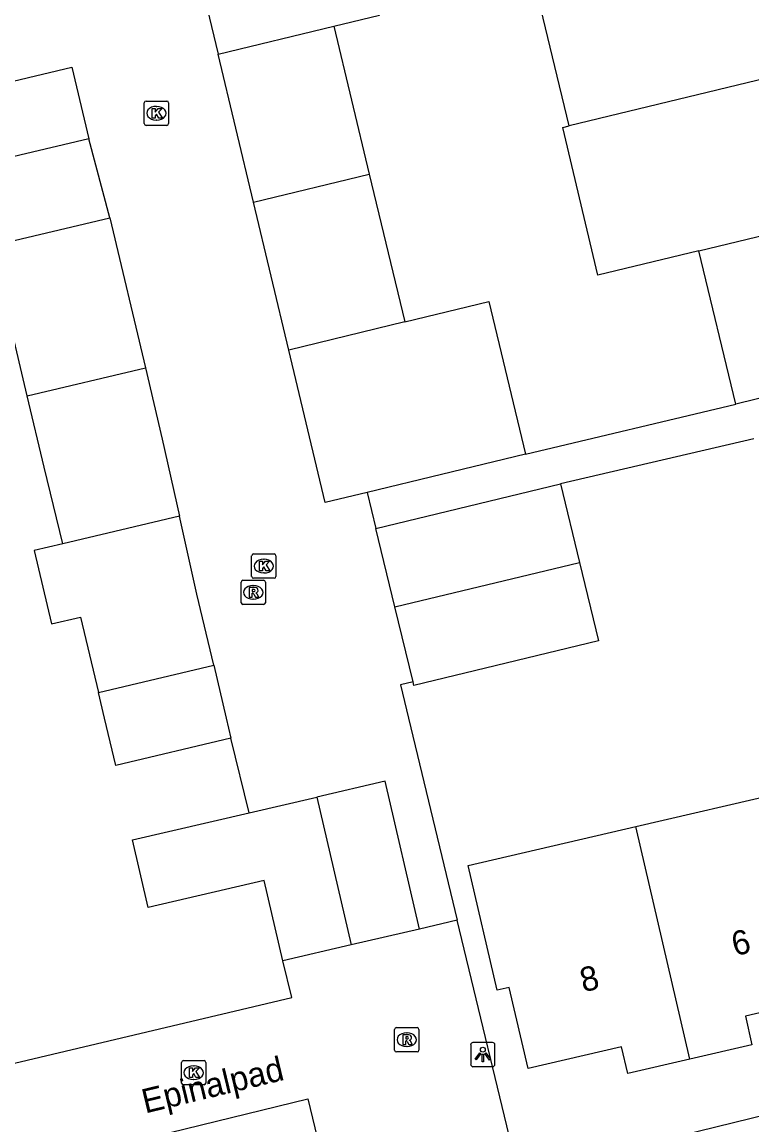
# Model space of a CAD drawing. Extents: x 158461 to 159795, y 387220 to 388672.
# Drawn here: x 159255.06 to 159285.13, y 388483.24 to 388528.67 of the extents above; entities that cross this region are included whole.
import ezdxf

# ---------------------------------------------------------------- set-up
doc = ezdxf.new("R2010")
doc.units = 0
for name, color, linetype in [('IMGEO_Kolk', 7, 'Continuous'), ('IMGEO_Lichtpunt', 7, 'Continuous'), ('IMGEO_Muur', 7, 'Continuous'), ('IMGEO_Openbare_ruimte_label', 7, 'Continuous'), ('IMGEO_Pand', 7, 'Continuous'), ('IMGEO_Pand_nummerreeks', 7, 'Continuous'), ('IMGEO_Rijbaan_lokaal_open', 7, 'Continuous'), ('IMGEO_Rioolput', 7, 'Continuous'), ('IMGEO_Voetpad_open', 7, 'Continuous')]:
    doc.layers.add(name, color=color, linetype=linetype)

msp = doc.modelspace()

# ---------------------------------------------------------------- linework, layer by layer
at = {"layer": 'IMGEO_Kolk'}
for p, q in [((159260.099, 388524.49), (159260.099, 388525.342)), ((159260.174, 388525.416), (159261.026, 388525.416)), ((159260.587, 388525.196), (159260.612, 388525.196)), ((159261.1, 388525.342), (159261.1, 388524.49)), ((159260.61, 388524.636), (159260.585, 388524.636)), ((159261.026, 388524.416), (159260.174, 388524.416)), ((159264.523, 388505.836), (159264.523, 388506.688)), ((159264.598, 388506.762), (159265.45, 388506.762)), ((159265.011, 388506.542), (159265.036, 388506.542)), ((159265.524, 388506.688), (159265.524, 388505.836)), ((159265.45, 388505.762), (159264.598, 388505.762)), ((159265.034, 388505.982), (159265.009, 388505.982)), ((159261.635, 388484.97), (159261.635, 388485.822)), ((159261.71, 388485.896), (159262.562, 388485.896)), ((159262.123, 388485.676), (159262.148, 388485.676)), ((159262.636, 388485.822), (159262.636, 388484.97)), ((159262.146, 388485.116), (159262.121, 388485.116)), ((159262.562, 388484.896), (159261.71, 388484.896))]:
    msp.add_line(p, q, dxfattribs=at)
for points in [[(159260.099, 388524.49), (159260.099, 388525.342)], [(159260.174, 388525.416), (159261.026, 388525.416)], [(159260.42, 388525.116), (159260.543, 388525.116), (159260.543, 388524.965), (159260.673, 388525.116), (159260.837, 388525.116), (159260.691, 388524.965), (159260.844, 388524.716), (159260.692, 388524.716), (159260.607, 388524.88), (159260.543, 388524.813), (159260.543, 388524.716), (159260.42, 388524.716), (159260.42, 388525.116)], [(159261.1, 388525.342), (159261.1, 388524.49)], [(159261.026, 388524.416), (159260.174, 388524.416)], [(159264.523, 388505.836), (159264.523, 388506.688)], [(159264.598, 388506.762), (159265.45, 388506.762)], [(159264.844, 388506.462), (159264.967, 388506.462), (159264.967, 388506.311), (159265.097, 388506.462), (159265.261, 388506.462), (159265.115, 388506.311), (159265.268, 388506.062), (159265.116, 388506.062), (159265.031, 388506.226), (159264.967, 388506.159), (159264.967, 388506.062), (159264.844, 388506.062), (159264.844, 388506.462)], [(159265.524, 388506.688), (159265.524, 388505.836)], [(159265.45, 388505.762), (159264.598, 388505.762)], [(159261.635, 388484.97), (159261.635, 388485.822)], [(159261.71, 388485.896), (159262.562, 388485.896)], [(159261.956, 388485.596), (159262.079, 388485.596), (159262.079, 388485.445), (159262.209, 388485.596), (159262.373, 388485.596), (159262.227, 388485.445), (159262.38, 388485.196), (159262.228, 388485.196), (159262.143, 388485.36), (159262.079, 388485.293), (159262.079, 388485.196), (159261.956, 388485.196), (159261.956, 388485.596)], [(159262.636, 388485.822), (159262.636, 388484.97)], [(159262.562, 388484.896), (159261.71, 388484.896)]]:
    msp.add_lwpolyline(points, dxfattribs=at)
for centre, start, end in [((159260.176, 388525.34), 91.552, 178.448), ((159260.176, 388525.34), 91.552, 178.448), ((159261.024, 388525.34), 1.552, 88.448), ((159261.024, 388525.34), 1.552, 88.448), ((159260.176, 388524.492), 181.552, 268.448), ((159260.176, 388524.492), 181.552, 268.448), ((159261.024, 388524.492), 271.552, 358.448), ((159261.024, 388524.492), 271.552, 358.448), ((159264.6, 388506.686), 91.552, 178.448), ((159264.6, 388506.686), 91.552, 178.448), ((159265.448, 388506.686), 1.552, 88.448), ((159265.448, 388506.686), 1.552, 88.448), ((159264.6, 388505.838), 181.552, 268.448), ((159264.6, 388505.838), 181.552, 268.448), ((159265.448, 388505.838), 271.552, 358.448), ((159265.448, 388505.838), 271.552, 358.448), ((159261.712, 388485.82), 91.552, 178.448), ((159261.712, 388485.82), 91.552, 178.448), ((159262.56, 388485.82), 1.552, 88.448), ((159262.56, 388485.82), 1.552, 88.448), ((159261.712, 388484.972), 181.552, 268.448), ((159261.712, 388484.972), 181.552, 268.448), ((159262.56, 388484.972), 271.552, 358.448), ((159262.56, 388484.972), 271.552, 358.448)]:
    msp.add_arc(centre, 0.0765, start, end, dxfattribs=at)
for centre, major_axis, ratio, start_param, end_param in [((159260.586, 388524.916), (-0.387, 0.002), 0.722429, 4.712389, 7.853982), ((159260.611, 388524.916), (-0.39, 0.002), 0.717154, 1.570796, 4.712389), ((159265.01, 388506.262), (-0.387, 0.002), 0.722429, 4.712389, 7.853982), ((159265.035, 388506.262), (-0.39, 0.002), 0.717154, 1.570796, 4.712389), ((159262.122, 388485.396), (-0.387, 0.002), 0.722429, 4.712389, 7.853982), ((159262.147, 388485.396), (-0.39, 0.002), 0.717154, 1.570796, 4.712389)]:
    msp.add_ellipse(centre, major_axis=major_axis, ratio=ratio, start_param=start_param, end_param=end_param, dxfattribs=at)
at = {"layer": 'IMGEO_Lichtpunt'}
for p, q in [((159273.546, 388486.546), (159273.546, 388485.739)), ((159273.546, 388486.546), (159273.546, 388485.739)), ((159274.448, 388486.641), (159273.64, 388486.641)), ((159274.448, 388486.641), (159273.64, 388486.641)), ((159274.542, 388485.739), (159274.542, 388486.546)), ((159274.542, 388485.739), (159274.542, 388486.546)), ((159273.64, 388485.645), (159274.448, 388485.645)), ((159273.64, 388485.645), (159274.448, 388485.645))]:
    msp.add_line(p, q, dxfattribs=at)
for points in [[(159273.92, 388486.21), (159273.959, 388486.182), (159273.771, 388485.92), (159273.733, 388485.947), (159273.92, 388486.21)], [(159274.022, 388486.162), (159274.069, 388486.162), (159274.069, 388485.84), (159274.022, 388485.84), (159274.022, 388486.162)], [(159274.132, 388486.182), (159274.17, 388486.209), (159274.357, 388485.947), (159274.318, 388485.919), (159274.132, 388486.182)]]:
    msp.add_lwpolyline(points, dxfattribs=at)
msp.add_circle((159274.045, 388486.344), 0.0994, dxfattribs=at)
for centre, start, end in [((159273.64, 388486.546), 90, 180), ((159273.64, 388486.546), 90, 180), ((159274.448, 388486.546), 0, 90), ((159274.448, 388486.546), 0, 90), ((159273.64, 388485.739), 180, 270), ((159273.64, 388485.739), 180, 270), ((159274.448, 388485.739), 270, 0), ((159274.448, 388485.739), 270, 360)]:
    msp.add_arc(centre, 0.0946, start, end, dxfattribs=at)
at = {"layer": 'IMGEO_Muur'}
for points in [[(159275.81, 388510.878), (159284.463, 388512.939)], [(159254.751, 388485.782), (159266.177, 388488.489), (159265.811, 388490.006)]]:
    msp.add_lwpolyline(points, dxfattribs=at)
at = {"layer": 'IMGEO_Pand'}
for points in [[(159267.902, 388528.501), (159269.792, 388528.959), (159268.934, 388532.5), (159267.05, 388532.044), (159266.377, 388534.841)], [(159261.623, 388533.692), (159263.138, 388527.347)], [(159277.606, 388524.398), (159276.132, 388530.494)], [(159263.138, 388527.347), (159267.902, 388528.501)], [(159267.902, 388528.501), (159269.367, 388522.407)], [(159264.593, 388521.254), (159263.138, 388527.347)], [(159289.82, 388527.349), (159277.606, 388524.398)], [(159248.746, 388526.384), (159252.199, 388527.203), (159252.549, 388525.727), (159257.116, 388526.81), (159257.816, 388523.862)], [(159257.816, 388523.862), (159249.795, 388521.96), (159248.746, 388526.384)], [(159282.939, 388519.245), (159278.785, 388518.241), (159277.339, 388524.334), (159277.606, 388524.398)], [(159264.593, 388521.254), (159269.367, 388522.407)], [(159269.367, 388522.407), (159270.832, 388516.318)], [(159282.939, 388519.245), (159292.556, 388521.57)], [(159266.048, 388515.161), (159264.593, 388521.254)], [(159255.278, 388513.279), (159254.573, 388516.25), (159252.638, 388515.791), (159251.878, 388518.997), (159258.678, 388520.61)], [(159258.678, 388520.61), (159260.144, 388514.429)], [(159284.463, 388512.939), (159282.939, 388519.245)], [(159270.832, 388516.318), (159274.293, 388517.155), (159275.81, 388510.878)], [(159270.832, 388516.318), (159266.048, 388515.161)], [(159269.283, 388509.3), (159267.548, 388508.881), (159266.048, 388515.161)], [(159292.85, 388514.966), (159287.99, 388513.791), (159284.463, 388512.939)], [(159255.278, 388513.279), (159260.144, 388514.429)], [(159260.144, 388514.429), (159260.841, 388511.488), (159261.549, 388508.316)], [(159256.742, 388507.178), (159255.976, 388510.334), (159255.278, 388513.279)], [(159275.81, 388510.878), (159272.342, 388510.04), (159269.283, 388509.3)], [(159269.645, 388507.816), (159277.242, 388509.652)], [(159277.242, 388509.652), (159278.024, 388506.417)], [(159261.549, 388508.316), (159256.742, 388507.178)], [(159262.958, 388502.185), (159262.266, 388505.105), (159261.549, 388508.316)], [(159270.427, 388504.58), (159269.645, 388507.816)], [(159256.742, 388507.178), (159255.563, 388506.899), (159256.278, 388503.879), (159257.474, 388504.162), (159258.211, 388501.055)], [(159270.427, 388504.58), (159278.024, 388506.417)], [(159278.024, 388506.417), (159278.806, 388503.18), (159271.209, 388501.344), (159271.173, 388501.492)], [(159271.173, 388501.492), (159270.427, 388504.58)], [(159258.211, 388501.055), (159262.958, 388502.185)], [(159262.958, 388502.185), (159263.476, 388500.002), (159263.671, 388499.179)], [(159263.671, 388499.179), (159258.923, 388498.053), (159258.461, 388500.002), (159258.211, 388501.055)], [(159271.44, 388491.313), (159270.025, 388497.404), (159267.208, 388496.749)], [(159280.35, 388495.533), (159286.511, 388496.965)], [(159264.427, 388496.103), (159267.208, 388496.749)], [(159267.208, 388496.749), (159268.625, 388490.659)], [(159265.811, 388490.006), (159265.042, 388493.317), (159260.255, 388492.205), (159259.609, 388494.984), (159264.427, 388496.103)], [(159282.577, 388485.954), (159280.02, 388485.36), (159279.763, 388486.467), (159275.908, 388485.571), (159275.131, 388488.912), (159274.639, 388488.798), (159273.447, 388493.929), (159280.35, 388495.533)], [(159282.577, 388485.954), (159280.35, 388495.533)], [(159271.44, 388491.313), (159268.625, 388490.659)], [(159268.625, 388490.659), (159265.811, 388490.006)], [(159288.461, 388488.56), (159284.862, 388487.723), (159285.135, 388486.548), (159282.577, 388485.954)]]:
    msp.add_lwpolyline(points, dxfattribs=at)
at = {"layer": 'IMGEO_Rijbaan_lokaal_open'}
for points in [[(159258.678, 388520.61), (159257.816, 388523.862)], [(159269.283, 388509.3), (159269.645, 388507.816)], [(159271.173, 388501.492), (159270.66, 388501.369), (159270.991, 388500), (159272.995, 388491.674)], [(159264.427, 388496.103), (159263.671, 388499.179)], [(159272.995, 388491.674), (159271.44, 388491.313)]]:
    msp.add_lwpolyline(points, dxfattribs=at)
at = {"layer": 'IMGEO_Rioolput'}
for p, q in [((159264.089, 388504.754), (159264.089, 388505.606)), ((159264.164, 388505.68), (159265.016, 388505.68)), ((159265.09, 388505.606), (159265.09, 388504.754)), ((159264.577, 388505.46), (159264.602, 388505.46)), ((159265.016, 388504.68), (159264.164, 388504.68)), ((159264.6, 388504.9), (159264.575, 388504.9)), ((159270.412, 388486.327), (159270.412, 388487.179)), ((159270.487, 388487.253), (159271.339, 388487.253)), ((159270.9, 388487.033), (159270.925, 388487.033)), ((159271.413, 388487.179), (159271.413, 388486.327)), ((159270.923, 388486.473), (159270.898, 388486.473)), ((159271.339, 388486.253), (159270.487, 388486.253))]:
    msp.add_line(p, q, dxfattribs=at)
for points in [[(159264.089, 388504.754), (159264.089, 388505.606)], [(159264.164, 388505.68), (159265.016, 388505.68)], [(159265.09, 388505.606), (159265.09, 388504.754)], [(159264.678, 388505.378), (159264.426, 388505.38), (159264.426, 388504.98)], [(159264.426, 388504.98), (159264.55, 388504.98), (159264.55, 388505.142), (159264.561, 388505.142)], [(159264.604, 388505.299), (159264.55, 388505.299), (159264.55, 388505.218)], [(159264.55, 388505.218), (159264.602, 388505.218)], [(159264.608, 388505.113), (159264.679, 388504.98), (159264.819, 388504.98), (159264.754, 388505.106)], [(159265.016, 388504.68), (159264.164, 388504.68)], [(159270.412, 388486.327), (159270.412, 388487.179)], [(159270.487, 388487.253), (159271.339, 388487.253)], [(159271.001, 388486.951), (159270.749, 388486.953), (159270.749, 388486.553)], [(159271.413, 388487.179), (159271.413, 388486.327)], [(159270.749, 388486.553), (159270.873, 388486.553), (159270.873, 388486.715), (159270.884, 388486.715)], [(159270.927, 388486.872), (159270.873, 388486.872), (159270.873, 388486.791)], [(159270.873, 388486.791), (159270.925, 388486.791)], [(159270.931, 388486.686), (159271.002, 388486.553), (159271.142, 388486.553), (159271.077, 388486.679)], [(159271.339, 388486.253), (159270.487, 388486.253)]]:
    msp.add_lwpolyline(points, dxfattribs=at)
for centre, radius, start, end in [((159264.166, 388505.604), 0.0765, 91.552, 178.448), ((159264.166, 388505.604), 0.0765, 91.552, 178.448), ((159265.014, 388505.604), 0.0765, 1.552, 88.448), ((159265.014, 388505.604), 0.0765, 1.552, 88.448), ((159264.56, 388505.089), 0.0533, 26.0293, 88.6989), ((159264.586, 388505.407), 0.19, 274.7715, 282.9687), ((159264.61, 388505.203), 0.0964, 77.0061, 93.1865), ((159264.624, 388505.26), 0.0378, 276.6634, 79.6772), ((159264.677, 388505.268), 0.109, 350.3612, 89.416), ((159264.675, 388505.268), 0.112, 277.5842, 350.9817), ((159264.659, 388505.053), 0.108, 29.5134, 73.7905), ((159264.166, 388504.756), 0.0765, 181.552, 268.448), ((159264.166, 388504.756), 0.0765, 181.552, 268.448), ((159265.014, 388504.756), 0.0765, 271.552, 358.448), ((159265.014, 388504.756), 0.0765, 271.552, 358.448), ((159270.489, 388487.177), 0.0765, 91.552, 178.448), ((159270.489, 388487.177), 0.0765, 91.552, 178.448), ((159271, 388486.841), 0.109, 350.3612, 89.416), ((159271.337, 388487.177), 0.0765, 1.552, 88.448), ((159271.337, 388487.177), 0.0765, 1.552, 88.448), ((159270.883, 388486.662), 0.0533, 26.0293, 88.6989), ((159270.909, 388486.98), 0.19, 274.7715, 282.9687), ((159270.933, 388486.776), 0.0964, 77.0061, 93.1865), ((159270.947, 388486.833), 0.0378, 276.6634, 79.6772), ((159270.998, 388486.841), 0.112, 277.5842, 350.9817), ((159270.982, 388486.626), 0.108, 29.5134, 73.7905), ((159270.489, 388486.329), 0.0765, 181.552, 268.448), ((159270.489, 388486.329), 0.0765, 181.552, 268.448), ((159271.337, 388486.329), 0.0765, 271.552, 358.448), ((159271.337, 388486.329), 0.0765, 271.552, 358.448)]:
    msp.add_arc(centre, radius, start, end, dxfattribs=at)
for centre, major_axis, ratio, start_param, end_param in [((159264.576, 388505.18), (-0.387, 0.002), 0.722429, 4.712389, 7.853982), ((159264.601, 388505.18), (-0.39, 0.002), 0.717154, 1.570796, 4.712389), ((159270.899, 388486.753), (-0.387, 0.002), 0.722429, 4.712389, 7.853982), ((159270.924, 388486.753), (-0.39, 0.002), 0.717154, 1.570796, 4.712389)]:
    msp.add_ellipse(centre, major_axis=major_axis, ratio=ratio, start_param=start_param, end_param=end_param, dxfattribs=at)
at = {"layer": 'IMGEO_Voetpad_open'}
for points in [[(159275.81, 388510.878), (159284.463, 388512.939)], [(159285.21, 388511.498), (159277.242, 388509.652)], [(159303.283, 388488.98), (159303.511, 388488.022), (159275.525, 388481.159), (159272.995, 388491.674)], [(159254.751, 388485.782), (159266.177, 388488.489), (159265.811, 388490.006)], [(159261.166, 388482.938), (159266.837, 388484.315), (159268.992, 388475.401)]]:
    msp.add_lwpolyline(points, dxfattribs=at)

# ---------------------------------------------------------------- texts
at = {"layer": 'IMGEO_Openbare_ruimte_label'}
msp.add_text('Epinalpad', height=1, rotation=13.5916, dxfattribs=at).set_placement((159260.137, 388483.713))
at = {"layer": 'IMGEO_Pand_nummerreeks'}
for s, p in [('6', (159284.43, 388490.191)), ('8', (159278.185, 388488.703))]:
    msp.add_text(s, height=1, rotation=13.3981, dxfattribs=at).set_placement(p)

doc.saveas('drawing.dxf')
